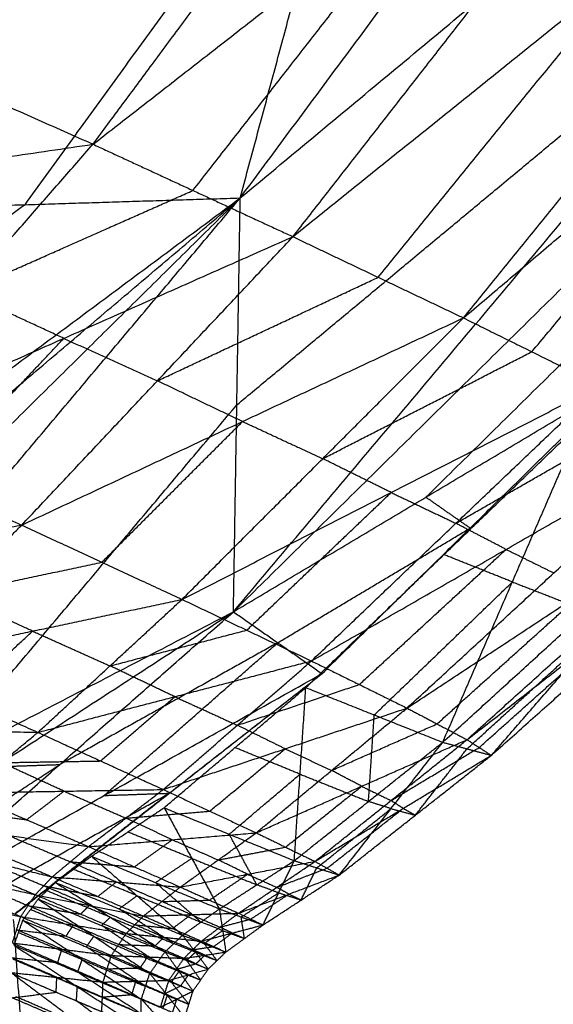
# Model space of a CAD drawing. Header units: millimetres. Extents: x -106 to 110, y -96 to 120.
# Tile 680 of 1020: x 98.83 to 100.18, y -30.06 to -27.56. Entities that reach past the tile are written whole.
import ezdxf

# ---------------------------------------------------------------- set-up
doc = ezdxf.new("R2010")
doc.units = ezdxf.units.MM
doc.header["$MEASUREMENT"] = 0
doc.layers.add('Default', color=7, linetype='Continuous', true_color=0x000000)

msp = doc.modelspace()

# ---------------------------------------------------------------- linework, layer by layer
at = {"layer": 'Default'}
for points in [[(99.3686, -29.0661, 11.6447), (100.8252, -27.3376, 10.9619), (102.2819, -25.6092, 10.2791)], [(99.3858, -28.0151, 10.3722), (100.8338, -26.8122, 10.3256), (102.2819, -25.6092, 10.2791)], [(99.3858, -28.0151, 10.3722), (100.2667, -26.8292, 10.0109), (101.1476, -25.6432, 9.6496)], [(98.2917, -28.0492, 9.7781), (99.1537, -26.8625, 9.4019), (100.0157, -25.6757, 9.0257)], [(99.3858, -28.0151, 10.3722), (99.7007, -26.8454, 9.6989), (100.0157, -25.6757, 9.0257)], [(97.4446, -28.0745, 9.3243), (98.2779, -26.8878, 8.9278), (99.1112, -25.7011, 8.5313)], [(98.2917, -28.0492, 9.7781), (98.7015, -26.8751, 9.1547), (99.1112, -25.7011, 8.5313)], [(99.0116, -27.8787, 13.6465), (99.613, -27.0679, 13.6343), (100.2143, -26.2572, 13.6221)], [(99.0116, -27.8787, 13.6465), (99.8949, -27.191, 13.5283), (100.7781, -26.5032, 13.4101)], [(99.5198, -28.1135, 13.5264), (100.149, -27.3084, 13.4683), (100.7781, -26.5032, 13.4101)], [(99.5198, -28.1135, 13.5264), (100.3878, -27.4157, 13.3182), (101.2557, -26.718, 13.1099)], [(99.9531, -28.3198, 13.3334), (100.6044, -27.5189, 13.2216), (101.2557, -26.718, 13.1099)], [(98.4154, -27.6138, 13.6259), (98.7161, -27.2084, 13.6198), (99.0168, -26.8031, 13.6137)], [(98.8388, -28.0322, 10.0752), (99.2697, -27.4388, 9.8871), (99.7007, -26.8454, 9.6989)], [(99.3686, -29.0661, 11.6447), (100.4928, -27.9589, 11.1515), (101.6169, -26.8517, 10.6584)], [(99.9531, -28.3198, 13.3334), (100.7948, -27.6077, 13.0419), (101.6366, -26.8955, 12.7503)], [(99.2657, -27.9961, 13.5865), (99.5803, -27.5935, 13.5574), (99.8949, -27.191, 13.5283)], [(97.8192, -27.3489, 13.6053), (98.4154, -27.6138, 13.6259), (99.0116, -27.8787, 13.6465)], [(99.3772, -28.5406, 11.0084), (100.1012, -27.9391, 10.9851), (100.8252, -27.3376, 10.9619)], [(99.7364, -28.2167, 13.4299), (100.0621, -27.8162, 13.374), (100.3878, -27.4157, 13.3182)], [(100.1271, -28.4058, 13.2108), (100.4609, -28.0067, 13.1263), (100.7948, -27.6077, 13.0419)], [(99.8577, -28.7752, 11.5485), (100.4197, -28.2216, 11.3019), (100.9818, -27.668, 11.0554)], [(97.2456, -28.1388, 13.5578), (98.1286, -28.0087, 13.6021), (99.0116, -27.8787, 13.6465)], [(98.3549, -28.6298, 13.6746), (98.6832, -28.2542, 13.6606), (99.0116, -27.8787, 13.6465)], [(99.0116, -27.8787, 13.6465), (99.2657, -27.9961, 13.5865), (99.5198, -28.1135, 13.5264)], [(98.6832, -28.2542, 13.6606), (98.9745, -28.1252, 13.6235), (99.2657, -27.9961, 13.5865)], [(96.8496, -29.8992, 11.6177), (98.1177, -28.9572, 10.995), (99.3858, -28.0151, 10.3722)], [(97.1742, -29.8883, 11.7919), (98.28, -28.9517, 11.0821), (99.3858, -28.0151, 10.3722)], [(97.4999, -29.8773, 11.9676), (98.4428, -28.9462, 11.1699), (99.3858, -28.0151, 10.3722)], [(97.8267, -29.8661, 12.1447), (98.6062, -28.9406, 11.2584), (99.3858, -28.0151, 10.3722)], [(98.2917, -28.0492, 9.7781), (98.8388, -28.0322, 10.0752), (99.3858, -28.0151, 10.3722)], [(99.3686, -29.0661, 11.6447), (99.3772, -28.5406, 11.0084), (99.3858, -28.0151, 10.3722)], [(98.8388, -28.0322, 10.0752), (98.2047, -28.5032, 10.3865), (97.5706, -28.9742, 10.6979)], [(98.3549, -28.6298, 13.6746), (98.9373, -28.3717, 13.6005), (99.5198, -28.1135, 13.5264)], [(98.8305, -28.8459, 13.6146), (99.1752, -28.4797, 13.5705), (99.5198, -28.1135, 13.5264)], [(99.5198, -28.1135, 13.5264), (99.7364, -28.2167, 13.4299), (99.9531, -28.3198, 13.3334)], [(99.1752, -28.4797, 13.5705), (99.4558, -28.3482, 13.5002), (99.7364, -28.2167, 13.4299)], [(98.9373, -28.3717, 13.6005), (98.8103, -28.313, 13.6306), (98.6832, -28.2542, 13.6606)], [(98.8305, -28.8459, 13.6146), (99.3918, -28.5829, 13.474), (99.9531, -28.3198, 13.3334)], [(99.2379, -29.0347, 13.4909), (99.5955, -28.6773, 13.4121), (99.9531, -28.3198, 13.3334)], [(99.9531, -28.3198, 13.3334), (100.1271, -28.4058, 13.2108), (100.3011, -28.4917, 13.0883)], [(98.5927, -28.7378, 13.6446), (98.765, -28.5548, 13.6226), (98.9373, -28.3717, 13.6005)], [(98.9373, -28.3717, 13.6005), (99.0562, -28.4257, 13.5855), (99.1752, -28.4797, 13.5705)], [(99.5955, -28.6773, 13.4121), (99.8613, -28.5415, 13.3115), (100.1271, -28.4058, 13.2108)], [(99.3918, -28.5829, 13.474), (99.2835, -28.5313, 13.5222), (99.1752, -28.4797, 13.5705)], [(99.2379, -29.0347, 13.4909), (99.7695, -28.7632, 13.2896), (100.3011, -28.4917, 13.0883)], [(99.3686, -29.0661, 11.6447), (99.8577, -28.7752, 11.5485), (100.3467, -28.4842, 11.4524)], [(99.5669, -29.191, 13.3194), (99.934, -28.8414, 13.2039), (100.3011, -28.4917, 13.0883)], [(99.5938, -29.2232, 12.0219), (99.9702, -28.8537, 11.7371), (100.3467, -28.4842, 11.4524)], [(98.5976, -29.4661, 11.8947), (98.9874, -29.0034, 11.4515), (99.3772, -28.5406, 11.0084)], [(99.934, -28.8414, 13.2039), (100.1813, -28.6997, 13.0775), (100.4286, -28.558, 12.9511)], [(99.0342, -28.9403, 13.5527), (99.213, -28.7616, 13.5133), (99.3918, -28.5829, 13.474)], [(99.3918, -28.5829, 13.474), (99.4936, -28.6301, 13.443), (99.5955, -28.6773, 13.4121)], [(99.5526, -29.2587, 12.0553), (99.9036, -28.921, 11.7867), (100.2546, -28.5833, 11.5181)], [(99.9005, -29.3975, 12.3291), (100.0775, -28.9904, 11.9236), (100.2546, -28.5833, 11.5181)], [(98.3549, -28.6298, 13.6746), (98.5927, -28.7378, 13.6446), (98.8305, -28.8459, 13.6146)], [(99.5669, -29.191, 13.3194), (100.0615, -28.9077, 13.0667), (100.5562, -28.6243, 12.814)], [(99.8098, -29.3107, 13.118), (100.183, -28.9675, 12.966), (100.5562, -28.6243, 12.814)], [(99.7695, -28.7632, 13.2896), (99.6825, -28.7202, 13.3508), (99.5955, -28.6773, 13.4121)], [(99.8098, -29.3107, 13.118), (100.262, -29.0125, 12.8255), (100.7141, -28.7144, 12.533)], [(99.9005, -29.3975, 12.3291), (100.2671, -29.0637, 12.0765), (100.6337, -28.7299, 11.8239)], [(99.9623, -29.3909, 12.9041), (100.3382, -29.0526, 12.7186), (100.7141, -28.7144, 12.533)], [(100.0241, -29.4307, 12.6938), (100.3289, -29.0803, 12.2588), (100.6337, -28.7299, 11.8239)], [(99.4024, -29.1128, 13.4051), (99.5859, -28.938, 13.3474), (99.7695, -28.7632, 13.2896)], [(99.7695, -28.7632, 13.2896), (99.8517, -28.8023, 13.2467), (99.934, -28.8414, 13.2039)], [(99.9702, -28.8537, 11.7371), (99.9139, -28.8144, 11.6428), (99.8577, -28.7752, 11.5485)], [(99.9623, -29.3909, 12.9041), (100.3687, -29.0757, 12.5847), (100.7751, -28.7606, 12.2652)], [(100.0241, -29.4307, 12.6938), (100.3996, -29.0956, 12.4795), (100.7751, -28.7606, 12.2652)], [(98.0198, -28.9927, 13.6964), (98.4252, -28.9193, 13.6555), (98.8305, -28.8459, 13.6146)], [(98.4782, -29.1959, 13.6696), (98.6544, -29.0209, 13.6421), (98.8305, -28.8459, 13.6146)], [(98.8305, -28.8459, 13.6146), (99.0342, -28.9403, 13.5527), (99.2379, -29.0347, 13.4909)], [(99.4812, -29.1447, 11.8333), (99.7257, -28.9992, 11.7852), (99.9702, -28.8537, 11.7371)], [(100.0615, -28.9077, 13.0667), (99.9978, -28.8745, 13.1353), (99.934, -28.8414, 13.2039)], [(99.6884, -29.2508, 13.2187), (99.875, -29.0793, 13.1427), (100.0615, -28.9077, 13.0667)], [(100.0775, -28.9904, 11.9236), (99.9905, -28.9557, 11.8552), (99.9036, -28.921, 11.7867)], [(100.0615, -28.9077, 13.0667), (100.1223, -28.9376, 13.0164), (100.183, -28.9675, 12.966)], [(98.6544, -29.0209, 13.6421), (98.8443, -28.9806, 13.5974), (99.0342, -28.9403, 13.5527)], [(99.7265, -29.3281, 12.1922), (99.902, -29.1593, 12.0579), (100.0775, -28.9904, 11.9236)], [(100.0775, -28.9904, 11.9236), (100.1723, -29.0271, 12.0001), (100.2671, -29.0637, 12.0765)], [(98.8581, -29.1153, 13.5802), (98.7562, -29.0681, 13.6112), (98.6544, -29.0209, 13.6421)], [(99.8861, -29.3508, 13.0111), (100.074, -29.1816, 12.9183), (100.262, -29.0125, 12.8255)], [(98.4782, -29.1959, 13.6696), (98.8581, -29.1153, 13.5802), (99.2379, -29.0347, 13.4909)], [(98.8716, -29.3724, 13.5841), (99.0548, -29.2036, 13.5375), (99.2379, -29.0347, 13.4909)], [(99.2379, -29.0347, 13.4909), (99.4024, -29.1128, 13.4051), (99.5669, -29.191, 13.3194)], [(97.8267, -29.8661, 12.1447), (98.5976, -29.4661, 11.8947), (99.3686, -29.0661, 11.6447)], [(98.1546, -29.855, 12.3231), (98.7616, -29.4605, 11.9839), (99.3686, -29.0661, 11.6447)], [(98.4837, -29.8437, 12.5028), (98.9261, -29.4549, 12.0737), (99.3686, -29.0661, 11.6447)], [(99.3686, -29.0661, 11.6447), (99.4812, -29.1447, 11.8333), (99.5938, -29.2232, 12.0219)], [(99.9623, -29.4141, 12.5114), (100.1456, -29.2472, 12.3851), (100.3289, -29.0803, 12.2588)], [(99.9932, -29.4108, 12.7989), (100.181, -29.2432, 12.6918), (100.3687, -29.0757, 12.5847)], [(98.6749, -29.2842, 13.6268), (98.7665, -29.1997, 13.6035), (98.8581, -29.1153, 13.5802)], [(98.8581, -29.1153, 13.5802), (98.9564, -29.1594, 13.5589), (99.0548, -29.2036, 13.5375)], [(99.0548, -29.2036, 13.5375), (99.2286, -29.1582, 13.4713), (99.4024, -29.1128, 13.4051)], [(99.4812, -29.1447, 11.8333), (99.2037, -29.2998, 11.9535), (98.9261, -29.4549, 12.0737)], [(99.0387, -29.5335, 12.2623), (99.2599, -29.3391, 12.0478), (99.4812, -29.1447, 11.8333)], [(98.4782, -29.1959, 13.6696), (98.6749, -29.2842, 13.6268), (98.8716, -29.3724, 13.5841)], [(98.8716, -29.3724, 13.5841), (99.2193, -29.2817, 13.4518), (99.5669, -29.191, 13.3194)], [(99.2193, -29.2817, 13.4518), (99.137, -29.2426, 13.4946), (99.0548, -29.2036, 13.5375)], [(99.1902, -29.5175, 13.4529), (99.3786, -29.3543, 13.3862), (99.5669, -29.191, 13.3194)], [(99.5669, -29.191, 13.3194), (99.6884, -29.2508, 13.2187), (99.8098, -29.3107, 13.118)], [(98.4837, -29.8437, 12.5028), (99.0387, -29.5335, 12.2623), (99.5938, -29.2232, 12.0219)], [(98.8139, -29.8324, 12.6837), (99.2038, -29.5278, 12.3528), (99.5938, -29.2232, 12.0219)], [(98.8149, -29.8324, 12.6842), (99.2044, -29.5278, 12.3531), (99.5938, -29.2232, 12.0219)], [(99.3786, -29.3543, 13.3862), (99.5335, -29.3026, 13.3025), (99.6884, -29.2508, 13.2187)], [(99.1923, -29.5637, 12.3499), (99.3725, -29.4112, 12.2026), (99.5526, -29.2587, 12.0553)], [(99.5232, -29.6983, 12.6089), (99.5379, -29.4785, 12.3321), (99.5526, -29.2587, 12.0553)], [(99.5526, -29.2587, 12.0553), (99.7265, -29.3281, 12.1922), (99.9005, -29.3975, 12.3291)], [(99.0309, -29.445, 13.5185), (99.1251, -29.3633, 13.4851), (99.2193, -29.2817, 13.4518)], [(99.2193, -29.2817, 13.4518), (99.2989, -29.318, 13.419), (99.3786, -29.3543, 13.3862)], [(99.1902, -29.5175, 13.4529), (99.5, -29.4141, 13.2855), (99.8098, -29.3107, 13.118)], [(99.4264, -29.6275, 13.291), (99.6181, -29.4691, 13.2045), (99.8098, -29.3107, 13.118)], [(99.7118, -29.5479, 12.469), (99.7192, -29.438, 12.3306), (99.7265, -29.3281, 12.1922)], [(99.8098, -29.3107, 13.118), (99.8861, -29.3508, 13.0111), (99.9623, -29.3909, 12.9041)], [(99.5, -29.4141, 13.2855), (99.4393, -29.3842, 13.3358), (99.3786, -29.3543, 13.3862)], [(99.6181, -29.4691, 13.2045), (99.7521, -29.4099, 13.1078), (99.8861, -29.3508, 13.0111)], [(98.2985, -29.3584, 13.6949), (98.5851, -29.3654, 13.6395), (98.8716, -29.3724, 13.5841)], [(98.6858, -29.5259, 13.6293), (98.7787, -29.4492, 13.6067), (98.8716, -29.3724, 13.5841)], [(98.8716, -29.3724, 13.5841), (99.0309, -29.445, 13.5185), (99.1902, -29.5175, 13.4529)], [(99.4264, -29.6275, 13.291), (99.6944, -29.5092, 13.0976), (99.9623, -29.3909, 12.9041)], [(99.5232, -29.6983, 12.6089), (99.7118, -29.5479, 12.469), (99.9005, -29.3975, 12.3291)], [(99.5757, -29.7001, 13.1133), (99.769, -29.5455, 13.0087), (99.9623, -29.3909, 12.9041)], [(99.6376, -29.7347, 12.9337), (99.769, -29.5661, 12.6314), (99.9005, -29.3975, 12.3291)], [(99.9005, -29.3975, 12.3291), (99.9623, -29.4141, 12.5114), (100.0241, -29.4307, 12.6938)], [(99.9623, -29.3909, 12.9041), (99.9932, -29.4108, 12.7989), (100.0241, -29.4307, 12.6938)], [(99.3083, -29.5725, 13.372), (99.4042, -29.4933, 13.3287), (99.5, -29.4141, 13.2855)], [(99.5379, -29.4785, 12.3321), (99.4552, -29.4449, 12.2673), (99.3725, -29.4112, 12.2026)], [(99.5, -29.4141, 13.2855), (99.5591, -29.4416, 13.245), (99.6181, -29.4691, 13.2045)], [(99.5757, -29.7001, 13.1133), (99.7999, -29.5654, 12.9036), (100.0241, -29.4307, 12.6938)], [(99.6376, -29.7347, 12.9337), (99.8309, -29.5827, 12.8137), (100.0241, -29.4307, 12.6938)], [(99.769, -29.5455, 13.0087), (99.8811, -29.4781, 12.9038), (99.9932, -29.4108, 12.7989)], [(99.8309, -29.5827, 12.8137), (99.8966, -29.4984, 12.6626), (99.9623, -29.4141, 12.5114)], [(98.3191, -29.8493, 12.4129), (98.6226, -29.6521, 12.2433), (98.9261, -29.4549, 12.0737)], [(98.9261, -29.4549, 12.0737), (98.8439, -29.4577, 12.0288), (98.7616, -29.4605, 11.9839)], [(98.7787, -29.4492, 13.6067), (98.9048, -29.4471, 13.5626), (99.0309, -29.445, 13.5185)], [(98.938, -29.5217, 13.5411), (98.8584, -29.4854, 13.5739), (98.7787, -29.4492, 13.6067)], [(99.3578, -29.631, 12.4794), (99.4478, -29.5547, 12.4057), (99.5379, -29.4785, 12.3321)], [(99.5379, -29.4785, 12.3321), (99.6249, -29.5132, 12.4005), (99.7118, -29.5479, 12.469)], [(99.6944, -29.5092, 13.0976), (99.6562, -29.4892, 13.151), (99.6181, -29.4691, 13.2045)], [(98.6488, -29.8381, 12.5932), (98.9263, -29.683, 12.473), (99.2038, -29.5278, 12.3528)], [(98.6858, -29.5259, 13.6293), (98.938, -29.5217, 13.5411), (99.1902, -29.5175, 13.4529)], [(98.6858, -29.5259, 13.6293), (98.8429, -29.5943, 13.5745), (99.0001, -29.6626, 13.5197)], [(99.2038, -29.5278, 12.3528), (99.0091, -29.6801, 12.5184), (98.8144, -29.8324, 12.6839)], [(98.8429, -29.5943, 13.5745), (98.8905, -29.558, 13.5578), (98.938, -29.5217, 13.5411)], [(98.938, -29.5217, 13.5411), (99.0166, -29.5559, 13.5137), (99.0951, -29.5901, 13.4863)], [(99.0001, -29.6626, 13.5197), (99.0951, -29.5901, 13.4863), (99.1902, -29.5175, 13.4529)], [(99.2038, -29.5278, 12.3528), (99.1213, -29.5306, 12.3076), (99.0387, -29.5335, 12.2623)], [(99.1902, -29.5175, 13.4529), (99.3083, -29.5725, 13.372), (99.4264, -29.6275, 13.291)], [(99.2044, -29.5278, 12.3531), (99.2041, -29.5278, 12.3529), (99.2038, -29.5278, 12.3528)], [(99.501, -29.6638, 13.2022), (99.5977, -29.5865, 13.1499), (99.6944, -29.5092, 13.0976)], [(99.6944, -29.5092, 13.0976), (99.7317, -29.5274, 13.0532), (99.769, -29.5455, 13.0087)], [(99.769, -29.5661, 12.6314), (99.7404, -29.557, 12.5502), (99.7118, -29.5479, 12.469)], [(99.7999, -29.5654, 12.9036), (99.7844, -29.5554, 12.9561), (99.769, -29.5455, 13.0087)], [(98.6409, -29.5661, 13.6397), (98.7419, -29.5802, 13.6071), (98.8429, -29.5943, 13.5745)], [(99.0079, -29.687, 12.5178), (99.1001, -29.6253, 12.4339), (99.1923, -29.5637, 12.3499)], [(99.0951, -29.5901, 13.4863), (99.2017, -29.5813, 13.4291), (99.3083, -29.5725, 13.372)], [(99.1923, -29.5637, 12.3499), (99.2626, -29.6922, 12.556), (99.3328, -29.8208, 12.762)], [(99.1923, -29.5637, 12.3499), (99.3578, -29.631, 12.4794), (99.5232, -29.6983, 12.6089)], [(99.5804, -29.7165, 12.7713), (99.6747, -29.6413, 12.7013), (99.769, -29.5661, 12.6314)], [(99.6066, -29.7174, 13.0235), (99.7033, -29.6414, 12.9635), (99.7999, -29.5654, 12.9036)], [(99.769, -29.5661, 12.6314), (99.8, -29.5744, 12.7225), (99.8309, -29.5827, 12.8137)], [(99.7999, -29.5654, 12.9036), (99.8154, -29.574, 12.8586), (99.8309, -29.5827, 12.8137)], [(98.596, -29.6063, 13.6501), (98.752, -29.6729, 13.6003), (98.908, -29.7394, 13.5505)], [(98.596, -29.6063, 13.6501), (98.798, -29.6345, 13.5849), (99.0001, -29.6626, 13.5197)], [(99.2132, -29.6451, 13.4054), (99.1542, -29.6176, 13.4458), (99.0951, -29.5901, 13.4863)], [(99.0001, -29.6626, 13.5197), (99.2132, -29.6451, 13.4054), (99.4264, -29.6275, 13.291)], [(99.2626, -29.6922, 12.556), (99.1813, -29.6588, 12.4949), (99.1001, -29.6253, 12.4339)], [(99.2335, -29.7652, 13.3794), (99.3299, -29.6964, 13.3352), (99.4264, -29.6275, 13.291)], [(99.428, -29.7595, 12.6854), (99.3929, -29.6953, 12.5824), (99.3578, -29.631, 12.4794)], [(99.4264, -29.6275, 13.291), (99.501, -29.6638, 13.2022), (99.5757, -29.7001, 13.1133)], [(98.5541, -29.6524, 13.6589), (98.7095, -29.7185, 13.611), (98.8649, -29.7846, 13.5632)], [(98.5541, -29.6524, 13.6589), (98.731, -29.6959, 13.6047), (98.908, -29.7394, 13.5505)], [(98.798, -29.6345, 13.5849), (98.876, -29.6677, 13.56), (98.954, -29.701, 13.5351)], [(99.1168, -29.7139, 13.4495), (99.165, -29.6795, 13.4274), (99.2132, -29.6451, 13.4054)], [(99.2132, -29.6451, 13.4054), (99.2716, -29.6707, 13.3703), (99.3299, -29.6964, 13.3352)], [(98.908, -29.7394, 13.5505), (98.954, -29.701, 13.5351), (99.0001, -29.6626, 13.5197)], [(99.0001, -29.6626, 13.5197), (99.1168, -29.7139, 13.4495), (99.2335, -29.7652, 13.3794)], [(99.3299, -29.6964, 13.3352), (99.4155, -29.6801, 13.2687), (99.501, -29.6638, 13.2022)], [(98.731, -29.6959, 13.6047), (98.8087, -29.7289, 13.5807), (98.8864, -29.762, 13.5568)], [(98.9162, -29.7537, 12.5983), (98.962, -29.7204, 12.5581), (99.0079, -29.687, 12.5178)], [(98.954, -29.701, 13.5351), (99.0354, -29.7075, 13.4923), (99.1168, -29.7139, 13.4495)], [(99.0707, -29.7523, 13.4649), (99.0124, -29.7267, 13.5), (98.954, -29.701, 13.5351)], [(99.0079, -29.687, 12.5178), (99.1236, -29.7873, 12.6759), (99.2393, -29.8875, 12.8339)], [(99.0079, -29.687, 12.5178), (99.1704, -29.7539, 12.6399), (99.3328, -29.8208, 12.762)], [(99.1704, -29.7539, 12.6399), (99.2165, -29.7231, 12.5979), (99.2626, -29.6922, 12.556)], [(99.2335, -29.7652, 13.3794), (99.4046, -29.7327, 13.2464), (99.5757, -29.7001, 13.1133)], [(99.2626, -29.6922, 12.556), (99.3453, -29.7259, 12.6207), (99.428, -29.7595, 12.6854)], [(99.4046, -29.7327, 13.2464), (99.3673, -29.7145, 13.2908), (99.3299, -29.6964, 13.3352)], [(99.3328, -29.8208, 12.762), (99.428, -29.7595, 12.6854), (99.5232, -29.6983, 12.6089)], [(99.3816, -29.8316, 13.2221), (99.4786, -29.7659, 13.1677), (99.5757, -29.7001, 13.1133)], [(99.4438, -29.8615, 13.0604), (99.4835, -29.7799, 12.8346), (99.5232, -29.6983, 12.6089)], [(99.5232, -29.6983, 12.6089), (99.5804, -29.7165, 12.7713), (99.6376, -29.7347, 12.9337)], [(99.5757, -29.7001, 13.1133), (99.6066, -29.7174, 13.0235), (99.6376, -29.7347, 12.9337)], [(98.5183, -29.7077, 13.6638), (98.6731, -29.774, 13.617), (98.828, -29.8403, 13.5703)], [(98.5183, -29.7077, 13.6638), (98.6916, -29.7461, 13.6135), (98.8649, -29.7846, 13.5632)], [(99.1236, -29.7873, 12.6759), (99.0428, -29.7538, 12.617), (98.962, -29.7204, 12.5581)], [(99.4786, -29.7659, 13.1677), (99.5426, -29.7416, 13.0956), (99.6066, -29.7174, 13.0235)], [(99.5407, -29.7981, 12.997), (99.5606, -29.7573, 12.8841), (99.5804, -29.7165, 12.7713)], [(98.6916, -29.7461, 13.6135), (98.769, -29.7793, 13.5901), (98.8464, -29.8124, 13.5667)], [(98.8649, -29.7846, 13.5632), (98.8864, -29.762, 13.5568), (98.908, -29.7394, 13.5505)], [(98.872, -29.7958, 12.6316), (98.8941, -29.7747, 12.6149), (98.9162, -29.7537, 12.5983)], [(98.908, -29.7394, 13.5505), (99.024, -29.7891, 13.4853), (99.1399, -29.8387, 13.4202)], [(98.908, -29.7394, 13.5505), (99.0707, -29.7523, 13.4649), (99.2335, -29.7652, 13.3794)], [(98.9162, -29.7537, 12.5983), (99.0554, -29.8418, 12.7308), (99.1947, -29.9299, 12.8632)], [(98.9162, -29.7537, 12.5983), (99.0777, -29.8206, 12.7161), (99.2393, -29.8875, 12.8339)], [(99.024, -29.7891, 13.4853), (99.0473, -29.7707, 13.4751), (99.0707, -29.7523, 13.4649)], [(99.0707, -29.7523, 13.4649), (99.1287, -29.7771, 13.4324), (99.1867, -29.802, 13.3998)], [(99.286, -29.8542, 12.798), (99.2282, -29.804, 12.7189), (99.1704, -29.7539, 12.6399)], [(99.3076, -29.7984, 13.3007), (99.3561, -29.7655, 13.2736), (99.4046, -29.7327, 13.2464)], [(99.3816, -29.8316, 13.2221), (99.5096, -29.7831, 13.0779), (99.6376, -29.7347, 12.9337)], [(99.4046, -29.7327, 13.2464), (99.4416, -29.7493, 13.207), (99.4786, -29.7659, 13.1677)], [(99.4438, -29.8615, 13.0604), (99.5407, -29.7981, 12.997), (99.6376, -29.7347, 12.9337)], [(98.4972, -29.7731, 13.658), (98.6626, -29.8067, 13.6141), (98.828, -29.8403, 13.5703)], [(98.8864, -29.762, 13.5568), (98.9552, -29.7755, 13.5211), (99.024, -29.7891, 13.4853)], [(99.0024, -29.8117, 13.4917), (98.9444, -29.7868, 13.5242), (98.8864, -29.762, 13.5568)], [(99.0554, -29.8418, 12.7308), (98.9748, -29.8083, 12.6728), (98.8941, -29.7747, 12.6149)], [(99.1399, -29.8387, 13.4202), (99.1867, -29.802, 13.3998), (99.2335, -29.7652, 13.3794)], [(99.2335, -29.7652, 13.3794), (99.3076, -29.7984, 13.3007), (99.3816, -29.8316, 13.2221)], [(99.3883, -29.8412, 12.9112), (99.4359, -29.8105, 12.8729), (99.4835, -29.7799, 12.8346)], [(99.4835, -29.7799, 12.8346), (99.4558, -29.7697, 12.76), (99.428, -29.7595, 12.6854)], [(99.5096, -29.7831, 13.0779), (99.4941, -29.7745, 13.1228), (99.4786, -29.7659, 13.1677)], [(99.4835, -29.7799, 12.8346), (99.5121, -29.789, 12.9158), (99.5407, -29.7981, 12.997)], [(98.828, -29.8403, 13.5703), (98.8464, -29.8124, 13.5667), (98.8649, -29.7846, 13.5632)], [(98.8333, -29.8495, 12.6515), (98.8526, -29.8226, 12.6416), (98.872, -29.7958, 12.6316)], [(98.8649, -29.7846, 13.5632), (98.9805, -29.8338, 13.5), (99.096, -29.8831, 13.4369)], [(98.8649, -29.7846, 13.5632), (99.0024, -29.8117, 13.4917), (99.1399, -29.8387, 13.4202)], [(98.872, -29.7958, 12.6316), (99.014, -29.8902, 12.7558), (99.1559, -29.9846, 12.88)], [(98.872, -29.7958, 12.6316), (99.0333, -29.8628, 12.7474), (99.1947, -29.9299, 12.8632)], [(99.0777, -29.8206, 12.7161), (99.1006, -29.804, 12.696), (99.1236, -29.7873, 12.6759)], [(99.1236, -29.7873, 12.6759), (99.2048, -29.8207, 12.7369), (99.286, -29.8542, 12.798)], [(99.1867, -29.802, 13.3998), (99.2472, -29.8002, 13.3503), (99.3076, -29.7984, 13.3007)], [(99.2608, -29.8352, 13.3211), (99.2238, -29.8186, 13.3605), (99.1867, -29.802, 13.3998)], [(99.4127, -29.8466, 13.1412), (99.4612, -29.8148, 13.1096), (99.5096, -29.7831, 13.0779)], [(99.5096, -29.7831, 13.0779), (99.5252, -29.7906, 13.0374), (99.5407, -29.7981, 12.997)], [(98.8464, -29.8124, 13.5667), (98.9135, -29.8231, 13.5334), (98.9805, -29.8338, 13.5)], [(98.962, -29.8617, 13.5036), (98.9042, -29.8371, 13.5351), (98.8464, -29.8124, 13.5667)], [(99.014, -29.8902, 12.7558), (98.9333, -29.8564, 12.6987), (98.8526, -29.8226, 12.6416)], [(98.9805, -29.8338, 13.5), (98.9915, -29.8227, 13.4959), (99.0024, -29.8117, 13.4917)], [(99.0024, -29.8117, 13.4917), (99.0602, -29.8363, 13.4601), (99.118, -29.8609, 13.4285)], [(99.217, -29.9087, 12.8486), (99.1473, -29.8647, 12.7823), (99.0777, -29.8206, 12.7161)], [(99.1399, -29.8387, 13.4202), (99.2608, -29.8352, 13.3211), (99.3816, -29.8316, 13.2221)], [(99.2393, -29.8875, 12.8339), (99.286, -29.8542, 12.798), (99.3328, -29.8208, 12.762)], [(99.2873, -29.9025, 13.2724), (99.3345, -29.867, 13.2472), (99.3816, -29.8316, 13.2221)], [(99.3328, -29.8208, 12.762), (99.341, -29.8756, 12.9406), (99.3493, -29.9303, 13.1192)], [(99.3328, -29.8208, 12.762), (99.3883, -29.8412, 12.9112), (99.4438, -29.8615, 13.0604)], [(99.3816, -29.8316, 13.2221), (99.4127, -29.8466, 13.1412), (99.4438, -29.8615, 13.0604)], [(98.708, -29.8502, 12.6276), (98.8169, -30.6837, 12.1171), (98.9259, -31.5171, 11.6065)], [(98.8675, -30.6825, 12.1449), (98.813, -30.2658, 12.4002), (98.7585, -29.849, 12.6554)], [(98.8069, -29.907, 13.5631), (98.8175, -29.8736, 13.5667), (98.828, -29.8403, 13.5703)], [(98.8091, -29.8478, 12.6833), (98.8675, -30.6825, 12.1449), (98.9259, -31.5171, 11.6065)], [(98.8109, -29.9129, 12.6452), (98.8221, -29.8812, 12.6484), (98.8333, -29.8495, 12.6515)], [(98.828, -29.8403, 13.5703), (98.9431, -29.8897, 13.5082), (99.0582, -29.9391, 13.4462)], [(98.828, -29.8403, 13.5703), (98.962, -29.8617, 13.5036), (99.096, -29.8831, 13.4369)], [(98.8333, -29.8495, 12.6515), (98.9839, -29.9498, 12.7616), (99.1345, -30.0501, 12.8716)], [(98.8333, -29.8495, 12.6515), (98.9946, -29.917, 12.7658), (99.1559, -29.9846, 12.88)], [(99.0333, -29.8628, 12.7474), (99.0444, -29.8523, 12.7391), (99.0554, -29.8418, 12.7308)], [(99.0554, -29.8418, 12.7308), (99.1362, -29.8752, 12.7897), (99.217, -29.9087, 12.8486)], [(99.096, -29.8831, 13.4369), (99.118, -29.8609, 13.4285), (99.1399, -29.8387, 13.4202)], [(99.1399, -29.8387, 13.4202), (99.2136, -29.8706, 13.3463), (99.2873, -29.9025, 13.2724)], [(99.2136, -29.8706, 13.3463), (99.2372, -29.8529, 13.3337), (99.2608, -29.8352, 13.3211)], [(99.2608, -29.8352, 13.3211), (99.2976, -29.8511, 13.2842), (99.3345, -29.867, 13.2472)], [(99.341, -29.8756, 12.9406), (99.3135, -29.8649, 12.8693), (99.286, -29.8542, 12.798)], [(99.3345, -29.867, 13.2472), (99.3736, -29.8568, 13.1942), (99.4127, -29.8466, 13.1412)], [(99.3965, -29.8959, 13.0898), (99.3924, -29.8685, 13.0005), (99.3883, -29.8412, 12.9112)], [(98.3918, -29.8578, 12.4537), (98.6588, -30.6875, 12.0301), (98.9259, -31.5171, 11.6065)], [(98.8175, -29.8736, 13.5667), (98.8803, -29.8817, 13.5375), (98.9431, -29.8897, 13.5082)], [(98.9326, -29.923, 13.5047), (98.875, -29.8983, 13.5357), (98.8175, -29.8736, 13.5667)], [(98.9839, -29.9498, 12.7616), (98.903, -29.9155, 12.705), (98.8221, -29.8812, 12.6484)], [(98.9431, -29.8897, 13.5082), (98.9525, -29.8757, 13.5059), (98.962, -29.8617, 13.5036)], [(98.962, -29.8617, 13.5036), (99.0196, -29.8864, 13.4726), (99.0771, -29.9111, 13.4415)], [(99.1753, -29.9572, 12.8716), (99.1043, -29.91, 12.8095), (99.0333, -29.8628, 12.7474)], [(99.118, -29.8609, 13.4285), (99.1658, -29.8658, 13.3874), (99.2136, -29.8706, 13.3463)], [(99.1917, -29.8928, 13.3546), (99.1548, -29.8769, 13.3916), (99.118, -29.8609, 13.4285)], [(99.2873, -29.9025, 13.2724), (99.3655, -29.882, 13.1664), (99.4438, -29.8615, 13.0604)], [(99.2943, -29.9089, 12.9766), (99.3176, -29.8922, 12.9586), (99.341, -29.8756, 12.9406)], [(99.3655, -29.882, 13.1664), (99.35, -29.8745, 13.2068), (99.3345, -29.867, 13.2472)], [(99.341, -29.8756, 12.9406), (99.3688, -29.8857, 13.0152), (99.3965, -29.8959, 13.0898)], [(99.3493, -29.9303, 13.1192), (99.3965, -29.8959, 13.0898), (99.4438, -29.8615, 13.0604)], [(98.9946, -29.917, 12.7658), (99.0043, -29.9036, 12.7608), (99.014, -29.8902, 12.7558)], [(99.014, -29.8902, 12.7558), (99.0946, -29.9237, 12.8137), (99.1753, -29.9572, 12.8716)], [(99.0582, -29.9391, 13.4462), (99.0771, -29.9111, 13.4415), (99.096, -29.8831, 13.4369)], [(99.096, -29.8831, 13.4369), (99.1694, -29.9146, 13.3649), (99.2428, -29.9461, 13.2929)], [(99.096, -29.8831, 13.4369), (99.1917, -29.8928, 13.3546), (99.2873, -29.9025, 13.2724)], [(99.1694, -29.9146, 13.3649), (99.1805, -29.9037, 13.3598), (99.1917, -29.8928, 13.3546)], [(99.1917, -29.8928, 13.3546), (99.2283, -29.9085, 13.3186), (99.265, -29.9243, 13.2826)], [(99.1947, -29.9299, 12.8632), (99.217, -29.9087, 12.8486), (99.2393, -29.8875, 12.8339)], [(99.2393, -29.8875, 12.8339), (99.2719, -29.9305, 12.9885), (99.3045, -29.9734, 13.1432)], [(99.2393, -29.8875, 12.8339), (99.2943, -29.9089, 12.9766), (99.3493, -29.9303, 13.1192)], [(99.2428, -29.9461, 13.2929), (99.265, -29.9243, 13.2826), (99.2873, -29.9025, 13.2724)], [(99.2873, -29.9025, 13.2724), (99.3183, -29.9164, 13.1958), (99.3493, -29.9303, 13.1192)], [(99.3183, -29.9164, 13.1958), (99.3419, -29.8992, 13.1811), (99.3655, -29.882, 13.1664)], [(99.3655, -29.882, 13.1664), (99.381, -29.889, 13.1281), (99.3965, -29.8959, 13.0898)], [(98.8069, -29.907, 13.5631), (98.9221, -29.9568, 13.5005), (99.0372, -30.0066, 13.4379)], [(98.8069, -29.907, 13.5631), (98.9326, -29.923, 13.5047), (99.0582, -29.9391, 13.4462)], [(98.8109, -29.9129, 12.6452), (98.9717, -30.0183, 12.741), (99.1324, -30.1237, 12.8368)], [(98.8109, -29.9129, 12.6452), (98.9727, -29.9815, 12.7584), (99.1345, -30.0501, 12.8716)], [(98.9221, -29.9568, 13.5005), (98.9273, -29.9399, 13.5026), (98.9326, -29.923, 13.5047)], [(98.9326, -29.923, 13.5047), (98.9901, -29.9479, 13.4734), (99.0477, -29.9728, 13.4421)], [(99.1452, -30.0174, 12.8758), (99.0699, -29.9672, 12.8208), (98.9946, -29.917, 12.7658)], [(99.0771, -29.9111, 13.4415), (99.1233, -29.9129, 13.4032), (99.1694, -29.9146, 13.3649)], [(99.1505, -29.9426, 13.3696), (99.1138, -29.9269, 13.4056), (99.0771, -29.9111, 13.4415)], [(99.1559, -29.9846, 12.88), (99.1753, -29.9572, 12.8716), (99.1947, -29.9299, 12.8632)], [(99.1947, -29.9299, 12.8632), (99.2302, -29.9795, 13.0099), (99.2658, -30.0292, 13.1566)], [(99.1947, -29.9299, 12.8632), (99.2496, -29.9516, 13.0032), (99.3045, -29.9734, 13.1432)], [(99.2719, -29.9305, 12.9885), (99.2444, -29.9196, 12.9186), (99.217, -29.9087, 12.8486)], [(99.2428, -29.9461, 13.2929), (99.296, -29.9382, 13.2061), (99.3493, -29.9303, 13.1192)], [(99.2496, -29.9516, 13.0032), (99.2607, -29.9411, 12.9959), (99.2719, -29.9305, 12.9885)], [(99.265, -29.9243, 13.2826), (99.2917, -29.9203, 13.2392), (99.3183, -29.9164, 13.1958)], [(99.296, -29.9382, 13.2061), (99.2805, -29.9313, 13.2444), (99.265, -29.9243, 13.2826)], [(99.2719, -29.9305, 12.9885), (99.2994, -29.9412, 13.0599), (99.3269, -29.9519, 13.1312)], [(99.3269, -29.9519, 13.1312), (99.3106, -29.9304, 13.0539), (99.2943, -29.9089, 12.9766)], [(99.3045, -29.9734, 13.1432), (99.3269, -29.9519, 13.1312), (99.3493, -29.9303, 13.1192)], [(98.8045, -29.9446, 13.5526), (98.8633, -29.9507, 13.5265), (98.9221, -29.9568, 13.5005)], [(98.9196, -29.9944, 13.49), (98.862, -29.9695, 13.5213), (98.8045, -29.9446, 13.5526)], [(98.9717, -30.0183, 12.741), (98.8903, -29.9835, 12.6846), (98.8089, -29.9488, 12.6281)], [(98.9727, -29.9815, 12.7584), (98.9783, -29.9656, 12.76), (98.9839, -29.9498, 12.7616)], [(98.9839, -29.9498, 12.7616), (99.0646, -29.9836, 12.8187), (99.1452, -30.0174, 12.8758)], [(99.0372, -30.0066, 13.4379), (99.0477, -29.9728, 13.4421), (99.0582, -29.9391, 13.4462)], [(99.0582, -29.9391, 13.4462), (99.1313, -29.9706, 13.3753), (99.2044, -30.0022, 13.3043)], [(99.0582, -29.9391, 13.4462), (99.1505, -29.9426, 13.3696), (99.2428, -29.9461, 13.2929)], [(99.1313, -29.9706, 13.3753), (99.1409, -29.9566, 13.3724), (99.1505, -29.9426, 13.3696)], [(99.1505, -29.9426, 13.3696), (99.1871, -29.9584, 13.3341), (99.2236, -29.9741, 13.2986)], [(99.2044, -30.0022, 13.3043), (99.2236, -29.9741, 13.2986), (99.2428, -29.9461, 13.2929)], [(99.2428, -29.9461, 13.2929), (99.2737, -29.9598, 13.2181), (99.3045, -29.9734, 13.1432)], [(99.2852, -30.0013, 13.1499), (99.2674, -29.9765, 13.0765), (99.2496, -29.9516, 13.0032)], [(99.2737, -29.9598, 13.2181), (99.2848, -29.949, 13.2121), (99.296, -29.9382, 13.2061)], [(99.296, -29.9382, 13.2061), (99.3115, -29.9451, 13.1686), (99.3269, -29.9519, 13.1312)], [(99.1335, -30.0869, 12.8542), (99.0531, -30.0342, 12.8063), (98.9727, -29.9815, 12.7584)], [(99.0477, -29.9728, 13.4421), (99.0895, -29.9717, 13.4087), (99.1313, -29.9706, 13.3753)], [(99.1208, -30.0044, 13.3711), (99.0843, -29.9886, 13.4066), (99.0477, -29.9728, 13.4421)], [(99.2302, -29.9795, 13.0099), (99.2028, -29.9684, 12.9408), (99.1753, -29.9572, 12.8716)], [(99.2044, -30.0022, 13.3043), (99.2545, -29.9878, 13.2238), (99.3045, -29.9734, 13.1432)], [(99.2109, -30.0069, 13.0183), (99.2205, -29.9932, 13.0141), (99.2302, -29.9795, 13.0099)], [(99.2236, -29.9741, 13.2986), (99.2486, -29.967, 13.2583), (99.2737, -29.9598, 13.2181)], [(99.2545, -29.9878, 13.2238), (99.239, -29.981, 13.2612), (99.2236, -29.9741, 13.2986)], [(99.2302, -29.9795, 13.0099), (99.2577, -29.9904, 13.0799), (99.2852, -30.0013, 13.1499)], [(99.2658, -30.0292, 13.1566), (99.2852, -30.0013, 13.1499), (99.3045, -29.9734, 13.1432)], [(98.802, -29.9822, 13.542), (98.918, -30.0322, 13.4771), (99.0339, -30.0821, 13.4123)], [(98.802, -29.9822, 13.542), (98.9196, -29.9944, 13.49), (99.0372, -30.0066, 13.4379)], [(98.8068, -29.9847, 12.611), (98.9696, -30.0542, 12.7239), (99.1324, -30.1237, 12.8368)], [(98.8068, -29.9847, 12.611), (98.9801, -30.1146, 12.6814), (99.1533, -30.2445, 12.7518)], [(98.918, -30.0322, 13.4771), (98.9188, -30.0133, 13.4835), (98.9196, -29.9944, 13.49)], [(98.9196, -29.9944, 13.49), (98.9776, -30.0194, 13.4575), (99.0356, -30.0444, 13.4251)], [(99.0339, -30.0821, 13.4123), (99.0356, -30.0444, 13.4251), (99.0372, -30.0066, 13.4379)], [(99.0372, -30.0066, 13.4379), (99.1208, -30.0044, 13.3711), (99.2044, -30.0022, 13.3043)], [(99.0372, -30.0066, 13.4379), (99.1103, -30.0382, 13.3666), (99.1834, -30.0699, 13.2953)], [(99.1103, -30.0382, 13.3666), (99.1156, -30.0213, 13.3689), (99.1208, -30.0044, 13.3711)], [(99.1208, -30.0044, 13.3711), (99.1574, -30.0202, 13.3355), (99.1939, -30.036, 13.2998)], [(99.1345, -30.0501, 12.8716), (99.1452, -30.0174, 12.8758), (99.1559, -29.9846, 12.88)], [(99.1559, -29.9846, 12.88), (99.2004, -30.0406, 13.0136), (99.2448, -30.0967, 13.1473)], [(99.1559, -29.9846, 12.88), (99.2109, -30.0069, 13.0183), (99.2658, -30.0292, 13.1566)], [(99.1834, -30.0699, 13.2953), (99.1939, -30.036, 13.2998), (99.2044, -30.0022, 13.3043)], [(99.2044, -30.0022, 13.3043), (99.2351, -30.0157, 13.2305), (99.2658, -30.0292, 13.1566)], [(99.2351, -30.0157, 13.2305), (99.2448, -30.0017, 13.2271), (99.2545, -29.9878, 13.2238)], [(99.2545, -29.9878, 13.2238), (99.2698, -29.9946, 13.1868), (99.2852, -30.0013, 13.1499)], [(98.9696, -30.0542, 12.7239), (98.9706, -30.0362, 12.7325), (98.9717, -30.0183, 12.741)], [(98.9717, -30.0183, 12.741), (99.0526, -30.0526, 12.7976), (99.1335, -30.0869, 12.8542)], [(99.2004, -30.0406, 13.0136), (99.1728, -30.029, 12.9447), (99.1452, -30.0174, 12.8758)], [(99.1834, -30.0699, 13.2953), (99.2246, -30.0496, 13.226), (99.2658, -30.0292, 13.1566)], [(99.1939, -30.036, 13.2998), (99.2145, -30.0259, 13.2651), (99.2351, -30.0157, 13.2305)], [(99.2553, -30.0629, 13.1519), (99.2331, -30.0349, 13.0851), (99.2109, -30.0069, 13.0183)], [(99.2448, -30.0967, 13.1473), (99.2553, -30.0629, 13.1519), (99.2658, -30.0292, 13.1566)], [(98.8063, -30.0465, 13.5188), (98.8622, -30.0394, 13.498), (98.918, -30.0322, 13.4771)], [(98.9223, -30.0965, 13.4539), (98.8643, -30.0715, 13.4863), (98.8063, -30.0465, 13.5188)], [(98.9801, -30.1146, 12.6814), (98.8979, -30.0792, 12.6243), (98.8157, -30.0438, 12.5673)], [(99.1429, -30.1841, 12.7943), (99.0562, -30.1191, 12.7591), (98.9696, -30.0542, 12.7239)], [(99.0356, -30.0444, 13.4251), (99.073, -30.0413, 13.3959), (99.1103, -30.0382, 13.3666)], [(99.1087, -30.076, 13.3538), (99.0721, -30.0602, 13.3894), (99.0356, -30.0444, 13.4251)], [(99.1324, -30.1237, 12.8368), (99.1335, -30.0869, 12.8542), (99.1345, -30.0501, 12.8716)], [(99.1345, -30.0501, 12.8716), (99.1889, -30.111, 12.9933), (99.2432, -30.1718, 13.115)], [(99.1345, -30.0501, 12.8716), (99.1897, -30.0734, 13.0094), (99.2448, -30.0967, 13.1473)], [(99.1897, -30.0734, 13.0094), (99.195, -30.057, 13.0115), (99.2004, -30.0406, 13.0136)], [(99.2246, -30.0496, 13.226), (99.2093, -30.0428, 13.2629), (99.1939, -30.036, 13.2998)], [(99.2004, -30.0406, 13.0136), (99.2278, -30.0518, 13.0828), (99.2553, -30.0629, 13.1519)], [(99.2141, -30.0833, 13.2213), (99.2194, -30.0664, 13.2236), (99.2246, -30.0496, 13.226)], [(99.2246, -30.0496, 13.226), (99.24, -30.0562, 13.1889), (99.2553, -30.0629, 13.1519)]]:
    msp.add_open_spline(points, degree=2, dxfattribs=at)

doc.saveas('drawing.dxf')
